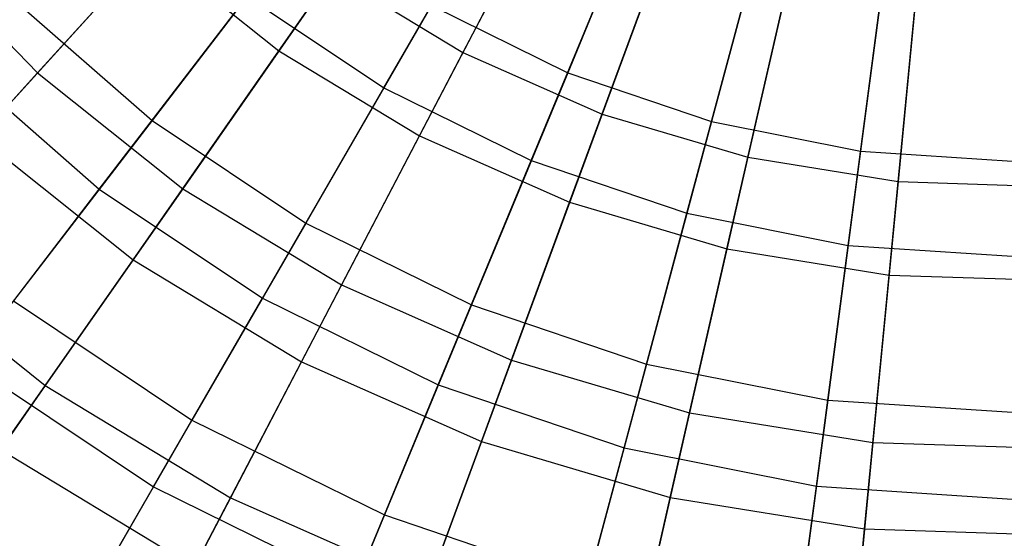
# Model space of a CAD drawing. Extents: x 0.2 to 40.1, y -6.7 to 6.7.
# Tile 488 of 516: x 36.752 to 37.684, y 1.952 to 2.443. Entities that reach past the tile are written whole.
import ezdxf

# ---------------------------------------------------------------- set-up
doc = ezdxf.new("R2010")
doc.units = 0
doc.header["$MEASUREMENT"] = 0
doc.layers.get('0').update_dxf_attribs({"color": 13, "linetype": 'CONTINUOUS'})

# ---------------------------------------------------------------- blocks, each defined once
blk = doc.blocks.new('GRUPUJ_1')
at = {"color": 0}
for p, q in [((37.08833, 9.3072, 12.46637), (36.96554, 9.07184, 12.58933)), ((37.08833, 9.3072, 12.46637), (36.96554, 9.07184, 12.58933)), ((37.16293, 9.28988, 12.5461), (37.06469, 9.0527, 12.68143)), ((37.16293, 9.28988, 12.5461), (37.06469, 9.0527, 12.68143)), ((36.79148, 9.07346, 16.69438), (36.94016, 9.28661, 16.82873)), ((36.79148, 9.07346, 16.69438), (36.94016, 9.28661, 16.82873)), ((37.18888, 9.26269, 12.46637), (37.0972, 9.01356, 12.58933)), ((37.18888, 9.26269, 12.46637), (37.0972, 9.01356, 12.58933)), ((36.89076, 9.03834, 16.58993), (37.01587, 9.25504, 16.73693)), ((36.89076, 9.03834, 16.58993), (37.01587, 9.25504, 16.73693)), ((37.26726, 9.25447, 12.5461), (37.20082, 9.0065, 12.68143)), ((37.26726, 9.25447, 12.5461), (37.20082, 9.0065, 12.68143)), ((36.72985, 9.23625, 12.58933), (36.56296, 9.05249, 12.74415)), ((36.72985, 9.23625, 12.58933), (36.56296, 9.05249, 12.74415)), ((37.37532, 9.23297, 12.5461), (37.34181, 8.97845, 12.68143)), ((37.37532, 9.23297, 12.5461), (37.34181, 8.97845, 12.68143)), ((36.92436, 8.9929, 16.69438), (37.04457, 9.22332, 16.82873)), ((36.92436, 8.9929, 16.69438), (37.04457, 9.22332, 16.82873)), ((37.2943, 9.2314, 12.46637), (37.23523, 8.97259, 12.58933)), ((37.2943, 9.2314, 12.46637), (37.23523, 8.97259, 12.58933)), ((37.40285, 9.21385, 12.46637), (37.37736, 8.94961, 12.58933)), ((37.40285, 9.21385, 12.46637), (37.37736, 8.94961, 12.58933)), ((36.81623, 9.19615, 12.68143), (36.67145, 9.00746, 12.84771)), ((36.81623, 9.19615, 12.68143), (36.67145, 9.00746, 12.84771)), ((37.03025, 8.96956, 16.58993), (37.126, 9.20073, 16.73693)), ((37.03025, 8.96956, 16.58993), (37.126, 9.20073, 16.73693)), ((36.44067, 9.17877, 12.74415), (36.56296, 9.05249, 12.74415)), ((36.44067, 9.17877, 12.74415), (36.56296, 9.05249, 12.74415)), ((36.50778, 8.99172, 16.52894), (36.66999, 9.17034, 16.69438)), ((36.50778, 8.99172, 16.52894), (36.66999, 9.17034, 16.69438)), ((36.66999, 9.17034, 16.69438), (36.79148, 9.07346, 16.69438)), ((36.66999, 9.17034, 16.69438), (36.79148, 9.07346, 16.69438)), ((37.06645, 8.93001, 16.69438), (37.15621, 9.1739, 16.82873)), ((37.06645, 8.93001, 16.69438), (37.15621, 9.1739, 16.82873)), ((37.17752, 8.91956, 16.58993), (37.24228, 9.16126, 16.73693)), ((37.17752, 8.91956, 16.58993), (37.24228, 9.16126, 16.73693)), ((36.84242, 9.14648, 12.58933), (36.7004, 8.94289, 12.74415)), ((36.84242, 9.14648, 12.58933), (36.7004, 8.94289, 12.74415)), ((36.84242, 9.14648, 12.58933), (36.96554, 9.07184, 12.58933)), ((36.84242, 9.14648, 12.58933), (36.96554, 9.07184, 12.58933)), ((37.21541, 8.88579, 16.69438), (37.27325, 9.13916, 16.82873)), ((37.21541, 8.88579, 16.69438), (37.27325, 9.13916, 16.82873)), ((37.33006, 8.88922, 16.58993), (37.36272, 9.1373, 16.73693)), ((37.33006, 8.88922, 16.58993), (37.36272, 9.1373, 16.73693)), ((36.53998, 9.12275, 12.84771), (36.67145, 9.00746, 12.84771)), ((36.53998, 9.12275, 12.84771), (36.67145, 9.00746, 12.84771)), ((36.62147, 8.94233, 16.41288), (36.76145, 9.12475, 16.58993)), ((36.62147, 8.94233, 16.41288), (36.76145, 9.12475, 16.58993)), ((36.76145, 9.12475, 16.58993), (36.89076, 9.03834, 16.58993)), ((36.76145, 9.12475, 16.58993), (36.89076, 9.03834, 16.58993)), ((36.93576, 9.11628, 12.68143), (36.81684, 8.91031, 12.84771)), ((36.93576, 9.11628, 12.68143), (36.81684, 8.91031, 12.84771)), ((36.93576, 9.11628, 12.68143), (37.06469, 9.0527, 12.68143)), ((36.93576, 9.11628, 12.68143), (37.06469, 9.0527, 12.68143)), ((37.36881, 8.86099, 16.69438), (37.39377, 9.11968, 16.82873)), ((37.36881, 8.86099, 16.69438), (37.39377, 9.11968, 16.82873)), ((36.65344, 8.87556, 16.52894), (36.79148, 9.07346, 16.69438)), ((36.65344, 8.87556, 16.52894), (36.79148, 9.07346, 16.69438)), ((36.79148, 9.07346, 16.69438), (36.92436, 8.9929, 16.69438)), ((36.79148, 9.07346, 16.69438), (36.92436, 8.9929, 16.69438)), ((36.96554, 9.07184, 12.58933), (36.85072, 8.85176, 12.74415)), ((36.96554, 9.07184, 12.58933), (36.85072, 8.85176, 12.74415)), ((36.96554, 9.07184, 12.58933), (37.0972, 9.01356, 12.58933)), ((36.96554, 9.07184, 12.58933), (37.0972, 9.01356, 12.58933)), ((36.48193, 9.06471, 16.41288), (36.62147, 8.94233, 16.41288)), ((36.48193, 9.06471, 16.41288), (36.62147, 8.94233, 16.41288)), ((36.56296, 9.05249, 12.74415), (36.41022, 8.88431, 12.92848)), ((36.56296, 9.05249, 12.74415), (36.41022, 8.88431, 12.92848)), ((36.56296, 9.05249, 12.74415), (36.7004, 8.94289, 12.74415)), ((36.56296, 9.05249, 12.74415), (36.7004, 8.94289, 12.74415)), ((37.06469, 9.0527, 12.68143), (36.97367, 8.83297, 12.84771)), ((37.06469, 9.0527, 12.68143), (36.97367, 8.83297, 12.84771)), ((37.06469, 9.0527, 12.68143), (37.20082, 9.0065, 12.68143)), ((37.06469, 9.0527, 12.68143), (37.20082, 9.0065, 12.68143)), ((36.7758, 8.83921, 16.41288), (36.89076, 9.03834, 16.58993)), ((36.7758, 8.83921, 16.41288), (36.89076, 9.03834, 16.58993)), ((36.89076, 9.03834, 16.58993), (37.03025, 8.96956, 16.58993)), ((36.89076, 9.03834, 16.58993), (37.03025, 8.96956, 16.58993)), ((37.0972, 9.01356, 12.58933), (37.01147, 8.7806, 12.74415)), ((37.0972, 9.01356, 12.58933), (37.01147, 8.7806, 12.74415)), ((37.0972, 9.01356, 12.58933), (37.23523, 8.97259, 12.58933)), ((37.0972, 9.01356, 12.58933), (37.23523, 8.97259, 12.58933)), ((36.67145, 9.00746, 12.84771), (36.54041, 8.83669, 13.04235)), ((36.67145, 9.00746, 12.84771), (36.54041, 8.83669, 13.04235)), ((36.67145, 9.00746, 12.84771), (36.81684, 8.91031, 12.84771)), ((36.67145, 9.00746, 12.84771), (36.81684, 8.91031, 12.84771)), ((37.20082, 9.0065, 12.68143), (37.13926, 8.77676, 12.84771)), ((37.20082, 9.0065, 12.68143), (37.13926, 8.77676, 12.84771)), ((37.20082, 9.0065, 12.68143), (37.34181, 8.97845, 12.68143)), ((37.20082, 9.0065, 12.68143), (37.34181, 8.97845, 12.68143)), ((36.50778, 8.99172, 16.52894), (36.65344, 8.87556, 16.52894)), ((36.50778, 8.99172, 16.52894), (36.65344, 8.87556, 16.52894)), ((36.81276, 8.77898, 16.52894), (36.92436, 8.9929, 16.69438)), ((36.81276, 8.77898, 16.52894), (36.92436, 8.9929, 16.69438)), ((36.92436, 8.9929, 16.69438), (37.06645, 8.93001, 16.69438)), ((36.92436, 8.9929, 16.69438), (37.06645, 8.93001, 16.69438)), ((37.23523, 8.97259, 12.58933), (37.17999, 8.73059, 12.74415)), ((37.23523, 8.97259, 12.58933), (37.17999, 8.73059, 12.74415)), ((37.23523, 8.97259, 12.58933), (37.37736, 8.94961, 12.58933)), ((37.23523, 8.97259, 12.58933), (37.37736, 8.94961, 12.58933)), ((37.34181, 8.97845, 12.68143), (37.31076, 8.74264, 12.84771)), ((37.34181, 8.97845, 12.68143), (37.31076, 8.74264, 12.84771)), ((37.34181, 8.97845, 12.68143), (37.48525, 8.96905, 12.68143)), ((37.34181, 8.97845, 12.68143), (37.48525, 8.96905, 12.68143)), ((36.94226, 8.75712, 16.41288), (37.03025, 8.96956, 16.58993)), ((36.94226, 8.75712, 16.41288), (37.03025, 8.96956, 16.58993)), ((37.03025, 8.96956, 16.58993), (37.17752, 8.91956, 16.58993)), ((37.03025, 8.96956, 16.58993), (37.17752, 8.91956, 16.58993)), ((37.37736, 8.94961, 12.58933), (37.35352, 8.70253, 12.74415)), ((37.37736, 8.94961, 12.58933), (37.35352, 8.70253, 12.74415)), ((37.37736, 8.94961, 12.58933), (37.52127, 8.945, 12.58933)), ((37.37736, 8.94961, 12.58933), (37.52127, 8.945, 12.58933)), ((36.49603, 8.77885, 16.20853), (36.62147, 8.94233, 16.41288)), ((36.49603, 8.77885, 16.20853), (36.62147, 8.94233, 16.41288)), ((36.7004, 8.94289, 12.74415), (36.57042, 8.75655, 12.92848)), ((36.7004, 8.94289, 12.74415), (36.57042, 8.75655, 12.92848)), ((36.62147, 8.94233, 16.41288), (36.7758, 8.83921, 16.41288)), ((36.62147, 8.94233, 16.41288), (36.7758, 8.83921, 16.41288)), ((36.7004, 8.94289, 12.74415), (36.85072, 8.85176, 12.74415)), ((36.7004, 8.94289, 12.74415), (36.85072, 8.85176, 12.74415)), ((36.98312, 8.70357, 16.52894), (37.06645, 8.93001, 16.69438)), ((36.98312, 8.70357, 16.52894), (37.06645, 8.93001, 16.69438)), ((37.06645, 8.93001, 16.69438), (37.21541, 8.88579, 16.69438)), ((37.06645, 8.93001, 16.69438), (37.21541, 8.88579, 16.69438)), ((37.11801, 8.69746, 16.41288), (37.17752, 8.91956, 16.58993)), ((37.11801, 8.69746, 16.41288), (37.17752, 8.91956, 16.58993)), ((37.17752, 8.91956, 16.58993), (37.33006, 8.88922, 16.58993)), ((37.17752, 8.91956, 16.58993), (37.33006, 8.88922, 16.58993)), ((36.81684, 8.91031, 12.84771), (36.70921, 8.72389, 13.04235)), ((36.81684, 8.91031, 12.84771), (36.70921, 8.72389, 13.04235)), ((36.81684, 8.91031, 12.84771), (36.97367, 8.83297, 12.84771)), ((36.81684, 8.91031, 12.84771), (36.97367, 8.83297, 12.84771)), ((37.30005, 8.66125, 16.41288), (37.33006, 8.88922, 16.58993)), ((37.30005, 8.66125, 16.41288), (37.33006, 8.88922, 16.58993)), ((37.33006, 8.88922, 16.58993), (37.48525, 8.87905, 16.58993)), ((37.33006, 8.88922, 16.58993), (37.48525, 8.87905, 16.58993)), ((36.41022, 8.88431, 12.92848), (36.57042, 8.75655, 12.92848)), ((36.41022, 8.88431, 12.92848), (36.57042, 8.75655, 12.92848)), ((37.16172, 8.65056, 16.52894), (37.21541, 8.88579, 16.69438)), ((37.16172, 8.65056, 16.52894), (37.21541, 8.88579, 16.69438)), ((37.21541, 8.88579, 16.69438), (37.36881, 8.86099, 16.69438)), ((37.21541, 8.88579, 16.69438), (37.36881, 8.86099, 16.69438)), ((36.52815, 8.69596, 16.33494), (36.65344, 8.87556, 16.52894)), ((36.52815, 8.69596, 16.33494), (36.65344, 8.87556, 16.52894)), ((36.65344, 8.87556, 16.52894), (36.81276, 8.77898, 16.52894)), ((36.65344, 8.87556, 16.52894), (36.81276, 8.77898, 16.52894)), ((37.34564, 8.62082, 16.52894), (37.36881, 8.86099, 16.69438)), ((37.34564, 8.62082, 16.52894), (37.36881, 8.86099, 16.69438)), ((37.36881, 8.86099, 16.69438), (37.52412, 8.85601, 16.69438)), ((37.36881, 8.86099, 16.69438), (37.52412, 8.85601, 16.69438)), ((36.85072, 8.85176, 12.74415), (36.74564, 8.65033, 12.92848)), ((36.85072, 8.85176, 12.74415), (36.74564, 8.65033, 12.92848)), ((36.85072, 8.85176, 12.74415), (37.01147, 8.7806, 12.74415)), ((36.85072, 8.85176, 12.74415), (37.01147, 8.7806, 12.74415)), ((36.54041, 8.83669, 13.04235), (36.70921, 8.72389, 13.04235)), ((36.54041, 8.83669, 13.04235), (36.70921, 8.72389, 13.04235)), ((36.67276, 8.66076, 16.20853), (36.7758, 8.83921, 16.41288)), ((36.67276, 8.66076, 16.20853), (36.7758, 8.83921, 16.41288)), ((36.7758, 8.83921, 16.41288), (36.94226, 8.75712, 16.41288)), ((36.7758, 8.83921, 16.41288), (36.94226, 8.75712, 16.41288)), ((36.97367, 8.83297, 12.84771), (36.8913, 8.6341, 13.04235)), ((36.97367, 8.83297, 12.84771), (36.8913, 8.6341, 13.04235)), ((36.97367, 8.83297, 12.84771), (37.13926, 8.77676, 12.84771)), ((36.97367, 8.83297, 12.84771), (37.13926, 8.77676, 12.84771)), ((36.49603, 8.77885, 16.20853), (36.67276, 8.66076, 16.20853)), ((36.49603, 8.77885, 16.20853), (36.67276, 8.66076, 16.20853)), ((36.71147, 8.58483, 16.33494), (36.81276, 8.77898, 16.52894)), ((36.71147, 8.58483, 16.33494), (36.81276, 8.77898, 16.52894)), ((36.81276, 8.77898, 16.52894), (36.98312, 8.70357, 16.52894)), ((36.81276, 8.77898, 16.52894), (36.98312, 8.70357, 16.52894)), ((37.01147, 8.7806, 12.74415), (36.933, 8.56739, 12.92848)), ((37.01147, 8.7806, 12.74415), (36.933, 8.56739, 12.92848)), ((37.01147, 8.7806, 12.74415), (37.17999, 8.73059, 12.74415)), ((37.01147, 8.7806, 12.74415), (37.17999, 8.73059, 12.74415)), ((37.13926, 8.77676, 12.84771), (37.08355, 8.56884, 13.04235)), ((37.13926, 8.77676, 12.84771), (37.08355, 8.56884, 13.04235)), ((37.13926, 8.77676, 12.84771), (37.31076, 8.74264, 12.84771)), ((37.13926, 8.77676, 12.84771), (37.31076, 8.74264, 12.84771)), ((36.57042, 8.75655, 12.92848), (36.45448, 8.59033, 13.13947)), ((36.57042, 8.75655, 12.92848), (36.45448, 8.59033, 13.13947)), ((36.57042, 8.75655, 12.92848), (36.74564, 8.65033, 12.92848)), ((36.57042, 8.75655, 12.92848), (36.74564, 8.65033, 12.92848)), ((36.8634, 8.56674, 16.20853), (36.94226, 8.75712, 16.41288)), ((36.8634, 8.56674, 16.20853), (36.94226, 8.75712, 16.41288)), ((36.94226, 8.75712, 16.41288), (37.11801, 8.69746, 16.41288)), ((36.94226, 8.75712, 16.41288), (37.11801, 8.69746, 16.41288)), ((37.31076, 8.74264, 12.84771), (37.28267, 8.52923, 13.04235)), ((37.31076, 8.74264, 12.84771), (37.28267, 8.52923, 13.04235)), ((37.31076, 8.74264, 12.84771), (37.48525, 8.73121, 12.84771)), ((37.31076, 8.74264, 12.84771), (37.48525, 8.73121, 12.84771)), ((37.17999, 8.73059, 12.74415), (37.12944, 8.50909, 12.92848)), ((37.17999, 8.73059, 12.74415), (37.12944, 8.50909, 12.92848)), ((37.17999, 8.73059, 12.74415), (37.35352, 8.70253, 12.74415)), ((37.17999, 8.73059, 12.74415), (37.35352, 8.70253, 12.74415)), ((36.70921, 8.72389, 13.04235), (36.61456, 8.55995, 13.26232)), ((36.70921, 8.72389, 13.04235), (36.61456, 8.55995, 13.26232)), ((36.70921, 8.72389, 13.04235), (36.8913, 8.6341, 13.04235)), ((36.70921, 8.72389, 13.04235), (36.8913, 8.6341, 13.04235)), ((36.90749, 8.49806, 16.33494), (36.98312, 8.70357, 16.52894)), ((36.90749, 8.49806, 16.33494), (36.98312, 8.70357, 16.52894)), ((36.98312, 8.70357, 16.52894), (37.16172, 8.65056, 16.52894)), ((36.98312, 8.70357, 16.52894), (37.16172, 8.65056, 16.52894)), ((37.35352, 8.70253, 12.74415), (37.33171, 8.47639, 12.92848)), ((37.35352, 8.70253, 12.74415), (37.33171, 8.47639, 12.92848)), ((37.35352, 8.70253, 12.74415), (37.52922, 8.6969, 12.74415)), ((37.35352, 8.70253, 12.74415), (37.52922, 8.6969, 12.74415)), ((36.52815, 8.69596, 16.33494), (36.71147, 8.58483, 16.33494)), ((36.52815, 8.69596, 16.33494), (36.71147, 8.58483, 16.33494)), ((37.06468, 8.49842, 16.20853), (37.11801, 8.69746, 16.41288)), ((37.06468, 8.49842, 16.20853), (37.11801, 8.69746, 16.41288)), ((37.11801, 8.69746, 16.41288), (37.30005, 8.66125, 16.41288)), ((37.11801, 8.69746, 16.41288), (37.30005, 8.66125, 16.41288)), ((36.58327, 8.50576, 15.98009), (36.67276, 8.66076, 16.20853)), ((36.58327, 8.50576, 15.98009), (36.67276, 8.66076, 16.20853)), ((36.67276, 8.66076, 16.20853), (36.8634, 8.56674, 16.20853)), ((36.67276, 8.66076, 16.20853), (36.8634, 8.56674, 16.20853)), ((37.27315, 8.45695, 16.20853), (37.30005, 8.66125, 16.41288)), ((37.27315, 8.45695, 16.20853), (37.30005, 8.66125, 16.41288)), ((37.30005, 8.66125, 16.41288), (37.48525, 8.64911, 16.41288)), ((37.30005, 8.66125, 16.41288), (37.48525, 8.64911, 16.41288)), ((36.74564, 8.65033, 12.92848), (36.6519, 8.47065, 13.13947)), ((36.74564, 8.65033, 12.92848), (36.6519, 8.47065, 13.13947)), ((36.74564, 8.65033, 12.92848), (36.933, 8.56739, 12.92848)), ((36.74564, 8.65033, 12.92848), (36.933, 8.56739, 12.92848)), ((37.113, 8.43706, 16.33494), (37.16172, 8.65056, 16.52894)), ((37.113, 8.43706, 16.33494), (37.16172, 8.65056, 16.52894)), ((37.16172, 8.65056, 16.52894), (37.34564, 8.62082, 16.52894)), ((37.16172, 8.65056, 16.52894), (37.34564, 8.62082, 16.52894)), ((36.8913, 8.6341, 13.04235), (36.81886, 8.45921, 13.26232)), ((36.8913, 8.6341, 13.04235), (36.81886, 8.45921, 13.26232)), ((36.8913, 8.6341, 13.04235), (37.08355, 8.56884, 13.04235)), ((36.8913, 8.6341, 13.04235), (37.08355, 8.56884, 13.04235)), ((37.32461, 8.40285, 16.33494), (37.34564, 8.62082, 16.52894)), ((37.32461, 8.40285, 16.33494), (37.34564, 8.62082, 16.52894)), ((37.34564, 8.62082, 16.52894), (37.53185, 8.61485, 16.52894)), ((37.34564, 8.62082, 16.52894), (37.53185, 8.61485, 16.52894))]:
    blk.add_line(p, q, dxfattribs=at)

msp = doc.modelspace()

# ---------------------------------------------------------------- block references
at = {"color": 0}
msp.add_blockref('GRUPUJ_1', (0.20617, -6.65964, 0.51186), dxfattribs=at)

doc.saveas('drawing.dxf')
